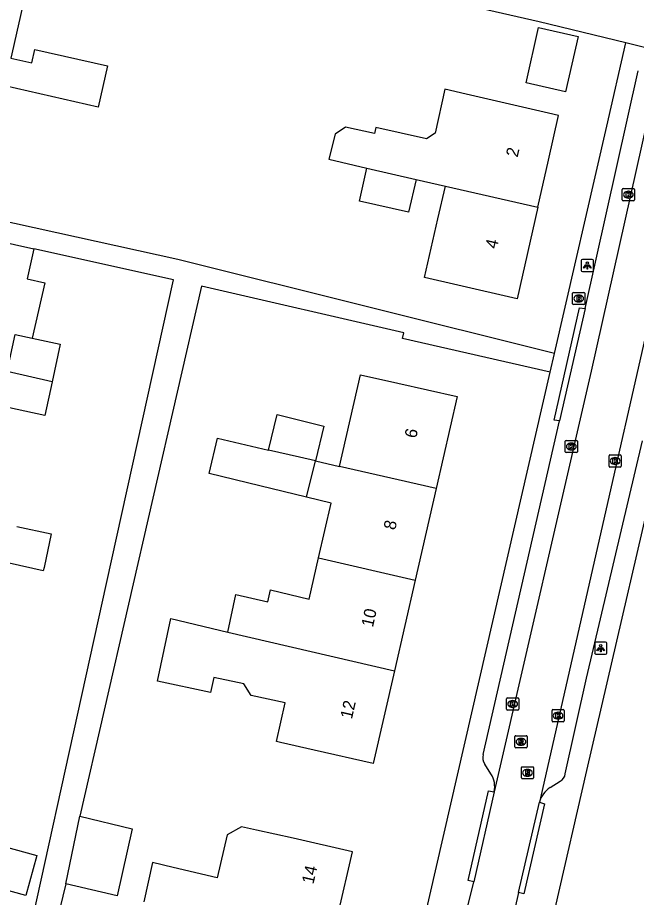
# Model space of a CAD drawing. Extents: x 163686 to 164493, y 382719 to 383870.
# Drawn here: x 163956.3 to 164007.2, y 383506.8 to 383579.1 of the extents above; entities that cross this region are included whole.
import ezdxf

# ---------------------------------------------------------------- set-up
doc = ezdxf.new("R2010")
doc.units = 0
for name, color, linetype in [('IMGEO_Brandkraan', 7, 'Continuous'), ('IMGEO_Kolk', 7, 'Continuous'), ('IMGEO_Lichtpunt', 7, 'Continuous'), ('IMGEO_Pand', 7, 'Continuous'), ('IMGEO_Pand_nummerreeks', 7, 'Continuous'), ('IMGEO_Rijbaan_lokaal_open', 7, 'Continuous'), ('IMGEO_Rioolput', 7, 'Continuous'), ('IMGEO_Voetpad_open', 7, 'Continuous')]:
    doc.layers.add(name, color=color, linetype=linetype)

msp = doc.modelspace()

# ---------------------------------------------------------------- linework, layer by layer
at = {"layer": 'IMGEO_Brandkraan'}
for p, q in [((164001.988, 383555.604), (164001.988, 383556.456)), ((164002.063, 383556.53), (164002.915, 383556.53)), ((164002.476, 383556.31), (164002.501, 383556.31)), ((164002.989, 383556.456), (164002.989, 383555.604)), ((164002.915, 383555.53), (164002.063, 383555.53)), ((164002.499, 383555.75), (164002.474, 383555.75))]:
    msp.add_line(p, q, dxfattribs=at)
for points in [[(164001.988, 383555.604), (164001.988, 383556.456)], [(164002.063, 383556.53), (164002.915, 383556.53)], [(164002.336, 383556.23), (164002.336, 383555.83), (164002.549, 383555.83)], [(164002.567, 383556.23), (164002.336, 383556.23)], [(164002.515, 383556.149), (164002.461, 383556.149), (164002.461, 383556.073)], [(164002.461, 383556.073), (164002.514, 383556.073)], [(164002.523, 383555.997), (164002.461, 383555.997), (164002.461, 383555.916)], [(164002.461, 383555.916), (164002.523, 383555.916)], [(164002.989, 383556.456), (164002.989, 383555.604)], [(164002.915, 383555.53), (164002.063, 383555.53)]]:
    msp.add_lwpolyline(points, dxfattribs=at)
for centre, radius, start, end in [((164002.065, 383556.454), 0.0765, 91.55205, 178.44795), ((164002.065, 383556.454), 0.0765, 91.55205, 178.44795), ((164002.516, 383556.111), 0.0379, 267.82845, 90.93552), ((164002.524, 383555.956), 0.0404, 269.87594, 90.50774), ((164002.571, 383556.085), 0.145, 59.4692, 91.53667), ((164002.596, 383556.132), 0.0922, 285.51372, 58.15012), ((164002.601, 383555.94), 0.105, 301.31148, 78.98903), ((164002.913, 383556.454), 0.0765, 1.55205, 88.44795), ((164002.913, 383556.454), 0.0765, 1.55205, 88.44795), ((164002.065, 383555.606), 0.0765, 181.55205, 268.44795), ((164002.065, 383555.606), 0.0765, 181.55205, 268.44795), ((164002.555, 383556.081), 0.251, 268.66757, 293.53466), ((164002.913, 383555.606), 0.0765, 271.55205, 358.44795), ((164002.913, 383555.606), 0.0765, 271.55205, 358.44795)]:
    msp.add_arc(centre, radius, start, end, dxfattribs=at)
for centre, major_axis, ratio, start_param, end_param in [((164002.475, 383556.03), (-0.387, 0.002), 0.722429, 4.712389, 7.853982), ((164002.5, 383556.03), (-0.39, 0.002), 0.717154, 1.570796, 4.712389)]:
    msp.add_ellipse(centre, major_axis=major_axis, ratio=ratio, start_param=start_param, end_param=end_param, dxfattribs=at)
at = {"layer": 'IMGEO_Kolk'}
for p, q in [((164006.073, 383564.136), (164006.073, 383564.988)), ((164006.148, 383565.062), (164007, 383565.062)), ((164006.561, 383564.842), (164006.586, 383564.842)), ((164007.074, 383564.988), (164007.074, 383564.136)), ((164007, 383564.062), (164006.148, 383564.062)), ((164006.584, 383564.282), (164006.559, 383564.282)), ((164001.455, 383544.365), (164002.307, 383544.365)), ((164001.38, 383543.439), (164001.38, 383544.291)), ((164001.891, 383543.585), (164001.866, 383543.585)), ((164001.868, 383544.145), (164001.893, 383544.145)), ((164002.381, 383544.291), (164002.381, 383543.439)), ((164002.307, 383543.365), (164001.455, 383543.365)), ((164004.981, 383542.247), (164004.981, 383543.099)), ((164005.056, 383543.173), (164005.908, 383543.173)), ((164005.469, 383542.953), (164005.494, 383542.953)), ((164005.982, 383543.099), (164005.982, 383542.247)), ((164005.908, 383542.173), (164005.056, 383542.173)), ((164005.492, 383542.393), (164005.467, 383542.393)), ((163996.554, 383522.276), (163996.554, 383523.128)), ((163996.629, 383523.202), (163997.481, 383523.202)), ((163997.042, 383522.982), (163997.067, 383522.982)), ((163997.555, 383523.128), (163997.555, 383522.276)), ((163997.481, 383522.202), (163996.629, 383522.202)), ((163997.065, 383522.422), (163997.04, 383522.422)), ((164000.292, 383521.312), (164000.292, 383522.164)), ((164000.367, 383522.238), (164001.219, 383522.238)), ((164000.78, 383522.018), (164000.805, 383522.018)), ((164001.293, 383522.164), (164001.293, 383521.312)), ((164001.219, 383521.238), (164000.367, 383521.238)), ((164000.803, 383521.458), (164000.778, 383521.458))]:
    msp.add_line(p, q, dxfattribs=at)
for points in [[(164006.073, 383564.136), (164006.073, 383564.988)], [(164006.148, 383565.062), (164007, 383565.062)], [(164006.394, 383564.762), (164006.517, 383564.762), (164006.517, 383564.611), (164006.647, 383564.762), (164006.811, 383564.762), (164006.665, 383564.611), (164006.818, 383564.362), (164006.666, 383564.362), (164006.581, 383564.526), (164006.517, 383564.459), (164006.517, 383564.362), (164006.394, 383564.362), (164006.394, 383564.762)], [(164007.074, 383564.988), (164007.074, 383564.136)], [(164007, 383564.062), (164006.148, 383564.062)], [(164001.455, 383544.365), (164002.307, 383544.365)], [(164001.38, 383543.439), (164001.38, 383544.291)], [(164001.701, 383544.065), (164001.824, 383544.065), (164001.824, 383543.914), (164001.954, 383544.065), (164002.118, 383544.065), (164001.972, 383543.914), (164002.125, 383543.665), (164001.973, 383543.665), (164001.888, 383543.829), (164001.824, 383543.762), (164001.824, 383543.665), (164001.701, 383543.665), (164001.701, 383544.065)], [(164002.381, 383544.291), (164002.381, 383543.439)], [(164002.307, 383543.365), (164001.455, 383543.365)], [(164004.981, 383542.247), (164004.981, 383543.099)], [(164005.056, 383543.173), (164005.908, 383543.173)], [(164005.302, 383542.873), (164005.425, 383542.873), (164005.425, 383542.722), (164005.555, 383542.873), (164005.719, 383542.873), (164005.573, 383542.722), (164005.726, 383542.473), (164005.574, 383542.473), (164005.489, 383542.637), (164005.425, 383542.57), (164005.425, 383542.473), (164005.302, 383542.473), (164005.302, 383542.873)], [(164005.982, 383543.099), (164005.982, 383542.247)], [(164005.908, 383542.173), (164005.056, 383542.173)], [(163996.554, 383522.276), (163996.554, 383523.128)], [(163996.629, 383523.202), (163997.481, 383523.202)], [(163996.875, 383522.902), (163996.998, 383522.902), (163996.998, 383522.751), (163997.128, 383522.902), (163997.292, 383522.902), (163997.146, 383522.751), (163997.299, 383522.502), (163997.147, 383522.502), (163997.062, 383522.666), (163996.998, 383522.599), (163996.998, 383522.502), (163996.875, 383522.502), (163996.875, 383522.902)], [(163997.555, 383523.128), (163997.555, 383522.276)], [(163997.481, 383522.202), (163996.629, 383522.202)], [(164000.292, 383521.312), (164000.292, 383522.164)], [(164000.367, 383522.238), (164001.219, 383522.238)], [(164000.613, 383521.938), (164000.736, 383521.938), (164000.736, 383521.787), (164000.866, 383521.938), (164001.03, 383521.938), (164000.884, 383521.787), (164001.037, 383521.538), (164000.885, 383521.538), (164000.8, 383521.702), (164000.736, 383521.635), (164000.736, 383521.538), (164000.613, 383521.538), (164000.613, 383521.938)], [(164001.293, 383522.164), (164001.293, 383521.312)], [(164001.219, 383521.238), (164000.367, 383521.238)]]:
    msp.add_lwpolyline(points, dxfattribs=at)
for centre, start, end in [((164006.15, 383564.986), 91.55205, 178.44795), ((164006.15, 383564.986), 91.55205, 178.44795), ((164006.998, 383564.986), 1.55205, 88.44795), ((164006.998, 383564.986), 1.55205, 88.44795), ((164006.15, 383564.138), 181.55205, 268.44795), ((164006.15, 383564.138), 181.55205, 268.44795), ((164006.998, 383564.138), 271.55205, 358.44795), ((164006.998, 383564.138), 271.55205, 358.44795), ((164001.457, 383544.289), 91.55205, 178.44795), ((164001.457, 383544.289), 91.55205, 178.44795), ((164002.305, 383544.289), 1.55205, 88.44795), ((164002.305, 383544.289), 1.55205, 88.44795), ((164001.457, 383543.441), 181.55205, 268.44795), ((164001.457, 383543.441), 181.55205, 268.44795), ((164002.305, 383543.441), 271.55205, 358.44795), ((164002.305, 383543.441), 271.55205, 358.44795), ((164005.058, 383543.097), 91.55205, 178.44795), ((164005.058, 383543.097), 91.55205, 178.44795), ((164005.906, 383543.097), 1.55205, 88.44795), ((164005.906, 383543.097), 1.55205, 88.44795), ((164005.058, 383542.249), 181.55205, 268.44795), ((164005.058, 383542.249), 181.55205, 268.44795), ((164005.906, 383542.249), 271.55205, 358.44795), ((164005.906, 383542.249), 271.55205, 358.44795), ((163996.631, 383523.126), 91.55205, 178.44795), ((163996.631, 383523.126), 91.55205, 178.44795), ((163997.479, 383523.126), 1.55205, 88.44795), ((163997.479, 383523.126), 1.55205, 88.44795), ((163996.631, 383522.278), 181.55205, 268.44795), ((163996.631, 383522.278), 181.55205, 268.44795), ((163997.479, 383522.278), 271.55205, 358.44795), ((163997.479, 383522.278), 271.55205, 358.44795), ((164000.369, 383522.162), 91.55205, 178.44795), ((164000.369, 383522.162), 91.55205, 178.44795), ((164001.217, 383522.162), 1.55205, 88.44795), ((164001.217, 383522.162), 1.55205, 88.44795), ((164000.369, 383521.314), 181.55205, 268.44795), ((164000.369, 383521.314), 181.55205, 268.44795), ((164001.217, 383521.314), 271.55205, 358.44795), ((164001.217, 383521.314), 271.55205, 358.44795)]:
    msp.add_arc(centre, 0.0765, start, end, dxfattribs=at)
for centre, major_axis, ratio, start_param, end_param in [((164006.56, 383564.562), (-0.387, 0.002), 0.722429, 4.712389, 7.853982), ((164006.585, 383564.562), (-0.39, 0.002), 0.717154, 1.570796, 4.712389), ((164001.867, 383543.865), (-0.387, 0.002), 0.722429, 4.712389, 7.853982), ((164001.892, 383543.865), (-0.39, 0.002), 0.717154, 1.570796, 4.712389), ((164005.468, 383542.673), (-0.387, 0.002), 0.722429, 4.712389, 7.853982), ((164005.493, 383542.673), (-0.39, 0.002), 0.717154, 1.570796, 4.712389), ((163997.041, 383522.702), (-0.387, 0.002), 0.722429, 4.712389, 7.853982), ((163997.066, 383522.702), (-0.39, 0.002), 0.717154, 1.570796, 4.712389), ((164000.779, 383521.738), (-0.387, 0.002), 0.722429, 4.712389, 7.853982), ((164000.804, 383521.738), (-0.39, 0.002), 0.717154, 1.570796, 4.712389)]:
    msp.add_ellipse(centre, major_axis=major_axis, ratio=ratio, start_param=start_param, end_param=end_param, dxfattribs=at)
at = {"layer": 'IMGEO_Lichtpunt'}
for p, q in [((164002.699, 383559.146), (164002.699, 383558.339)), ((164002.699, 383559.146), (164002.699, 383558.339)), ((164003.601, 383559.241), (164002.793, 383559.241)), ((164003.601, 383559.241), (164002.793, 383559.241)), ((164003.695, 383558.339), (164003.695, 383559.146)), ((164003.695, 383558.339), (164003.695, 383559.146)), ((164002.793, 383558.245), (164003.601, 383558.245)), ((164002.793, 383558.245), (164003.601, 383558.245)), ((164003.799, 383527.688), (164003.799, 383526.881)), ((164003.799, 383527.688), (164003.799, 383526.881)), ((164004.701, 383527.783), (164003.893, 383527.783)), ((164004.701, 383527.783), (164003.893, 383527.783)), ((164004.795, 383526.881), (164004.795, 383527.688)), ((164004.795, 383526.881), (164004.795, 383527.688)), ((164003.893, 383526.787), (164004.701, 383526.787)), ((164003.893, 383526.787), (164004.701, 383526.787))]:
    msp.add_line(p, q, dxfattribs=at)
for points in [[(164003.073, 383558.81), (164003.112, 383558.782), (164002.924, 383558.52), (164002.886, 383558.547), (164003.073, 383558.81)], [(164003.175, 383558.762), (164003.222, 383558.762), (164003.222, 383558.44), (164003.175, 383558.44), (164003.175, 383558.762)], [(164003.285, 383558.782), (164003.323, 383558.809), (164003.51, 383558.547), (164003.471, 383558.519), (164003.285, 383558.782)], [(164004.173, 383527.352), (164004.212, 383527.324), (164004.024, 383527.062), (164003.986, 383527.089), (164004.173, 383527.352)], [(164004.275, 383527.304), (164004.322, 383527.304), (164004.322, 383526.982), (164004.275, 383526.982), (164004.275, 383527.304)], [(164004.385, 383527.324), (164004.423, 383527.351), (164004.61, 383527.089), (164004.571, 383527.061), (164004.385, 383527.324)]]:
    msp.add_lwpolyline(points, dxfattribs=at)
for centre in [(164003.198, 383558.944), (164004.298, 383527.486)]:
    msp.add_circle(centre, 0.0994, dxfattribs=at)
for centre, start, end in [((164002.793, 383559.146), 90, 180), ((164002.793, 383559.146), 90, 180), ((164003.601, 383559.146), 0, 90), ((164003.601, 383559.146), 0, 90), ((164002.793, 383558.339), 180, 270), ((164002.793, 383558.339), 180, 270), ((164003.601, 383558.339), 270, 0), ((164003.601, 383558.339), 270, 360), ((164003.893, 383527.688), 90, 180), ((164003.893, 383527.688), 90, 180), ((164004.701, 383527.688), 0, 90), ((164004.701, 383527.688), 0, 90), ((164003.893, 383526.881), 180, 270), ((164003.893, 383526.881), 180, 270), ((164004.701, 383526.881), 270, 0), ((164004.701, 383526.881), 270, 360)]:
    msp.add_arc(centre, 0.0946, start, end, dxfattribs=at)
at = {"layer": 'IMGEO_Pand'}
for points in [[(163947.345, 383575.29), (163949.039, 383582.794), (163950.22, 383582.528), (163951.575, 383588.528), (163951.439, 383588.559), (163951.51, 383588.872), (163959.558, 383587.056), (163959.488, 383586.744), (163959.352, 383586.775), (163958.626, 383583.556), (163956.676, 383583.997), (163956.048, 383581.213), (163956.977, 383581.003), (163955.876, 383576.126), (163955.8, 383575.789), (163957.501, 383575.405), (163957.749, 383576.503), (163963.74, 383575.15), (163962.974, 383571.76), (163955.283, 383573.497)], [(163999.184, 383578.291), (164002.438, 383577.554), (164001.408, 383573.01), (163998.155, 383573.748), (163999.184, 383578.291)], [(163999.125, 383563.533), (164000, 383567.394), (164000.833, 383571.07), (164000, 383571.263), (163993.243, 383572.827), (163991.488, 383573.223), (163990.675, 383569.614), (163989.959, 383569.161), (163985.813, 383570.095), (163985.698, 383569.584), (163983.297, 383570.125), (163982.464, 383569.531), (163981.928, 383567.481), (163985.06, 383566.749)], [(163989.106, 383565.804), (163988.498, 383563.122), (163984.45, 383564.04), (163985.06, 383566.749)], [(163985.06, 383566.749), (163989.106, 383565.804)], [(163989.106, 383565.804), (163991.519, 383565.257)], [(163999.125, 383563.533), (163997.419, 383556.005), (163992.545, 383557.12), (163989.792, 383557.75), (163990.897, 383562.577), (163991.519, 383565.257)], [(163991.519, 383565.257), (163999.125, 383563.533)], [(163951.55, 383561.486), (163957.687, 383560.101)], [(163957.687, 383560.101), (163957.134, 383557.651), (163958.58, 383557.325), (163957.55, 383552.762)], [(163955.49, 383550.016), (163956.133, 383553.062), (163957.55, 383552.762)], [(163957.55, 383552.762), (163959.832, 383552.28), (163959.177, 383549.183)], [(163959.177, 383549.183), (163955.49, 383550.016)], [(163982.816, 383542.227), (163984.543, 383549.768), (163987.623, 383549.082), (163992.497, 383547.966), (163990.767, 383540.409)], [(163959.177, 383549.183), (163958.594, 383546.424), (163954.634, 383547.26), (163954.424, 383546.33), (163952.427, 383546.78)], [(163976.983, 383543.566), (163977.689, 383546.481), (163981.533, 383545.549), (163980.837, 383542.679)], [(163980.114, 383539.693), (163976.27, 383540.624), (163972.103, 383541.633), (163972.775, 383544.538), (163976.983, 383543.566)], [(163980.837, 383542.679), (163979.532, 383542.977), (163976.983, 383543.566)], [(163980.114, 383539.693), (163980.837, 383542.679)], [(163980.837, 383542.679), (163982.816, 383542.227)], [(163990.767, 383540.409), (163987.649, 383541.122), (163982.816, 383542.227)], [(163990.767, 383540.409), (163989.044, 383532.882)], [(163981.092, 383534.702), (163982.124, 383539.206), (163980.114, 383539.693)], [(163956.291, 383537.275), (163959.1, 383536.682), (163958.514, 383533.906), (163958.457, 383533.639), (163955.657, 383534.272)], [(163973.643, 383528.606), (163974.301, 383531.708), (163976.933, 383531.107), (163977.143, 383532.088), (163980.314, 383531.306), (163981.092, 383534.702)], [(163981.092, 383534.702), (163989.044, 383532.882)], [(163989.044, 383532.882), (163987.335, 383525.415)], [(163987.335, 383525.415), (163985.591, 383517.798), (163980.718, 383518.914), (163977.956, 383519.546), (163977.637, 383519.619), (163978.341, 383522.798), (163975.556, 383523.395), (163974.959, 383524.357), (163972.472, 383524.887), (163972.193, 383523.647), (163967.84, 383524.578), (163968.943, 383529.73), (163973.643, 383528.606)], [(163973.643, 383528.606), (163987.335, 383525.415)], [(163961.458, 383513.489), (163965.766, 383512.436), (163964.537, 383506.938), (163963.246, 383507.234), (163960.306, 383507.908)], [(163960.306, 383507.908), (163961.458, 383513.489)], [(163980.89, 383503.171), (163982.117, 383502.886), (163982.166, 383503.1), (163980.938, 383503.382), (163981.477, 383505.731), (163982.704, 383505.449), (163983.874, 383510.549), (163979.002, 383511.67), (163975.999, 383512.34), (163974.763, 383512.616), (163973.576, 383511.949), (163972.759, 383508.421), (163969.125, 383509.257), (163967.425, 383509.669), (163966.723, 383506.437)], [(163957.022, 383506.956), (163952.102, 383508.315), (163953.01, 383511.6), (163957.93, 383510.241), (163957.022, 383506.956)]]:
    msp.add_lwpolyline(points, dxfattribs=at)
at = {"layer": 'IMGEO_Rijbaan_lokaal_open'}
for points in [[(164009.525, 383576.891), (164003.511, 383550.059), (163995.536, 383515.476)], [(164013.279, 383576.218), (163999.26, 383514.63)], [(163995.536, 383515.476), (163993.853, 383508.085)], [(163997.525, 383507.217), (163999.26, 383514.63)], [(163993.3, 383505.876), (163993.853, 383508.085)], [(163997.525, 383507.217), (163996.435, 383502.317), (163996.386, 383502.1)]]:
    msp.add_lwpolyline(points, dxfattribs=at)
at = {"layer": 'IMGEO_Rioolput'}
for p, q in [((163997.237, 383519.169), (163997.237, 383520.021)), ((163997.312, 383520.095), (163998.164, 383520.095)), ((163997.725, 383519.875), (163997.75, 383519.875)), ((163998.238, 383520.021), (163998.238, 383519.169)), ((163998.164, 383519.095), (163997.312, 383519.095)), ((163997.748, 383519.315), (163997.723, 383519.315)), ((163997.849, 383517.548), (163998.701, 383517.548)), ((163997.774, 383516.622), (163997.774, 383517.474)), ((163998.262, 383517.328), (163998.287, 383517.328)), ((163998.775, 383517.474), (163998.775, 383516.622)), ((163998.701, 383516.548), (163997.849, 383516.548)), ((163998.285, 383516.768), (163998.26, 383516.768))]:
    msp.add_line(p, q, dxfattribs=at)
for points in [[(163997.237, 383519.169), (163997.237, 383520.021)], [(163997.312, 383520.095), (163998.164, 383520.095)], [(163997.826, 383519.793), (163997.574, 383519.795), (163997.574, 383519.395)], [(163997.752, 383519.714), (163997.698, 383519.714), (163997.698, 383519.633)], [(163998.238, 383520.021), (163998.238, 383519.169)], [(163998.164, 383519.095), (163997.312, 383519.095)], [(163997.574, 383519.395), (163997.698, 383519.395), (163997.698, 383519.557), (163997.709, 383519.557)], [(163997.698, 383519.633), (163997.75, 383519.633)], [(163997.756, 383519.528), (163997.827, 383519.395), (163997.967, 383519.395), (163997.902, 383519.521)], [(163997.849, 383517.548), (163998.701, 383517.548)], [(163997.774, 383516.622), (163997.774, 383517.474)], [(163998.363, 383517.246), (163998.111, 383517.248), (163998.111, 383516.848)], [(163998.111, 383516.848), (163998.235, 383516.848), (163998.235, 383517.01), (163998.246, 383517.01)], [(163998.289, 383517.167), (163998.235, 383517.167), (163998.235, 383517.086)], [(163998.235, 383517.086), (163998.287, 383517.086)], [(163998.293, 383516.981), (163998.364, 383516.848), (163998.504, 383516.848), (163998.439, 383516.974)], [(163998.775, 383517.474), (163998.775, 383516.622)], [(163998.701, 383516.548), (163997.849, 383516.548)]]:
    msp.add_lwpolyline(points, dxfattribs=at)
for centre, radius, start, end in [((163997.314, 383520.019), 0.0765, 91.55205, 178.44795), ((163997.314, 383520.019), 0.0765, 91.55205, 178.44795), ((163997.758, 383519.618), 0.0964, 77.00612, 93.18647), ((163997.772, 383519.675), 0.0378, 276.66336, 79.67722), ((163997.825, 383519.683), 0.109, 350.36119, 89.41601), ((163998.162, 383520.019), 0.0765, 1.55205, 88.44795), ((163998.162, 383520.019), 0.0765, 1.55205, 88.44795), ((163997.314, 383519.171), 0.0765, 181.55205, 268.44795), ((163997.314, 383519.171), 0.0765, 181.55205, 268.44795), ((163997.708, 383519.504), 0.0533, 26.02933, 88.69889), ((163997.734, 383519.822), 0.19, 274.7715, 282.96867), ((163997.823, 383519.683), 0.112, 277.58423, 350.98172), ((163997.807, 383519.468), 0.108, 29.51342, 73.79051), ((163998.162, 383519.171), 0.0765, 271.55205, 358.44795), ((163998.162, 383519.171), 0.0765, 271.55205, 358.44795), ((163997.851, 383517.472), 0.0765, 91.55205, 178.44795), ((163997.851, 383517.472), 0.0765, 91.55205, 178.44795), ((163998.699, 383517.472), 0.0765, 1.55205, 88.44795), ((163998.699, 383517.472), 0.0765, 1.55205, 88.44795), ((163998.245, 383516.957), 0.0533, 26.02933, 88.69889), ((163998.271, 383517.275), 0.19, 274.7715, 282.96867), ((163998.295, 383517.071), 0.0964, 77.00612, 93.18647), ((163998.309, 383517.128), 0.0378, 276.66336, 79.67722), ((163998.362, 383517.136), 0.109, 350.36119, 89.41601), ((163998.36, 383517.136), 0.112, 277.58423, 350.98172), ((163998.344, 383516.921), 0.108, 29.51342, 73.79051), ((163997.851, 383516.624), 0.0765, 181.55205, 268.44795), ((163997.851, 383516.624), 0.0765, 181.55205, 268.44795), ((163998.699, 383516.624), 0.0765, 271.55205, 358.44795), ((163998.699, 383516.624), 0.0765, 271.55205, 358.44795)]:
    msp.add_arc(centre, radius, start, end, dxfattribs=at)
for centre, major_axis, ratio, start_param, end_param in [((163997.724, 383519.595), (-0.387, 0.002), 0.722429, 4.712389, 7.853982), ((163997.749, 383519.595), (-0.39, 0.002), 0.717154, 1.570796, 4.712389), ((163998.261, 383517.048), (-0.387, 0.002), 0.722429, 4.712389, 7.853982), ((163998.286, 383517.048), (-0.39, 0.002), 0.717154, 1.570796, 4.712389)]:
    msp.add_ellipse(centre, major_axis=major_axis, ratio=ratio, start_param=start_param, end_param=end_param, dxfattribs=at)
at = {"layer": 'IMGEO_Voetpad_open'}
for points in [[(164006.36, 383577.041), (163999.224, 383578.756), (163983.815, 383582.296), (163947.234, 383590.533)], [(164000.492, 383551.514), (164004.789, 383570.206), (164006.36, 383577.041)], [(164009.22, 383576.32), (164006.36, 383577.041)], [(164003.013, 383555.196), (164007.389, 383574.75)], [(164000.492, 383551.514), (163969.521, 383559.221), (163941.011, 383565.508)], [(163917.615, 383461.091), (163931.28, 383458.387), (163947.659, 383458.649), (163947.714, 383459.916), (163952.093, 383479.924), (163953.709, 383487.39), (163955.229, 383494.411), (163963.652, 383532.606), (163969.157, 383557.572), (163957.687, 383560.101)], [(164000.14, 383549.983), (163988.005, 383552.731), (163988.116, 383553.214), (163971.468, 383557.04), (163961.458, 383513.489)], [(164000.919, 383545.962), (164000.458, 383546.037), (164002.542, 383555.259), (164003.013, 383555.196)], [(164003.013, 383555.196), (164000.919, 383545.962)], [(164000.14, 383549.983), (164000.492, 383551.514)], [(163979.464, 383459.533), (163989.618, 383504.21), (164000.14, 383549.983)], [(164010.179, 383547.596), (164003.126, 383517.221), (163992.708, 383471.874), (163988.857, 383454.418), (163980.269, 383406.063)], [(163994.619, 383518.54), (164000.919, 383545.962)], [(164001.385, 383516.969), (164003.14, 383524.826), (164007.738, 383544.342)], [(163995.269, 383516.952), (163994.764, 383517.756)], [(164000.142, 383515.824), (164000.95, 383516.354)], [(163993.853, 383508.085), (163993.395, 383508.202), (163995.074, 383515.557), (163995.536, 383515.476)], [(163999.26, 383514.63), (163999.679, 383514.5), (163997.977, 383507.1), (163997.525, 383507.217)], [(163960.306, 383507.908), (163955.524, 383488.221)]]:
    msp.add_lwpolyline(points, dxfattribs=at)
for centre, radius, start, end in [((163995.547, 383518.306), 0.957, 165.86064, 215.09614), ((163993.631, 383515.893), 1.95, 347.64034, 32.86686), ((164000.604, 383517.06), 0.786, 296.08988, 353.36527), ((164001.087, 383514.203), 1.877, 120.25106, 166.84286)]:
    msp.add_arc(centre, radius, start, end, dxfattribs=at)

# ---------------------------------------------------------------- texts
at = {"layer": 'IMGEO_Pand_nummerreeks'}
for s, rotation, p in [('2', 77.22898, (163997.46, 383567.59)), ('4', 77.22898, (163995.753, 383560.059)), ('6', 77.10612, (163989.116, 383544.489)), ('8', 77.10866, (163987.39, 383536.951)), ('10', 77.10613, (163985.561, 383528.959)), ('12', 77.10612, (163983.833, 383521.411)), ('14', 77.08001, (163980.668, 383507.845))]:
    msp.add_text(s, height=1, rotation=rotation, dxfattribs=at).set_placement(p)

doc.saveas('drawing.dxf')
